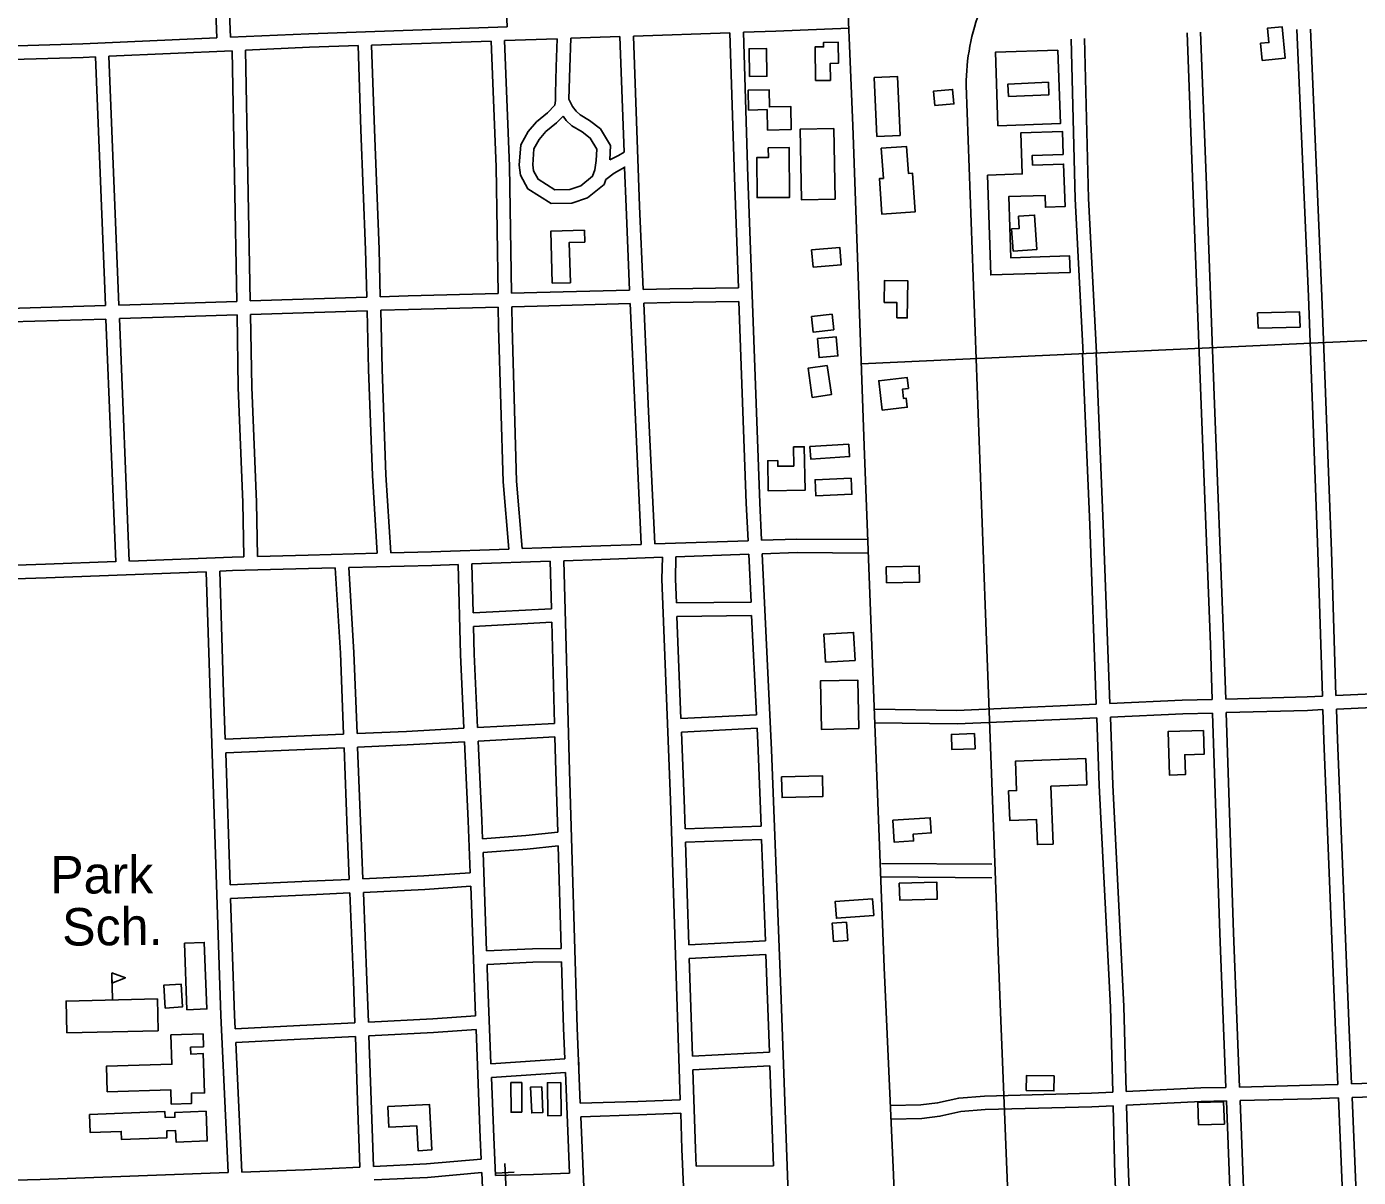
# Model space of a CAD drawing. Extents: x 3313447 to 3351316, y 703786 to 729172.
# Drawn here: x 3334813 to 3337761, y 711939 to 714487 of the extents above; entities that cross this region are included whole.
import ezdxf

# ---------------------------------------------------------------- set-up
doc = ezdxf.new("R2010")
doc.units = 0
for name, color, linetype in [('V-BLDG-IDEN', 7, 'Continuous'), ('V-BLDG-OTLN', 7, 'Continuous'), ('V-ROAD-CNTR', 7, 'Continuous'), ('V-SITE-OTLN', 7, 'Continuous')]:
    doc.layers.add(name, color=color, linetype=linetype)

msp = doc.modelspace()

# ---------------------------------------------------------------- linework, layer by layer
at = {"layer": 'V-BLDG-OTLN'}
msp.add_line((3335002.8, 712332.3), (3335001.3, 712392.3), dxfattribs=at)
for points in [[(3337547.8, 714412.7), (3337598.4, 714417.3), (3337592, 714487.2), (3337559.9, 714484.2), (3337562.8, 714452.2), (3337544.4, 714450.5)], [(3336559, 714368.1), (3336558.3, 714442.4), (3336577.1, 714442.6), (3336577, 714452.4), (3336609.4, 714452.7), (3336609.8, 714406.2), (3336591.8, 714406), (3336592.1, 714368.4)], [(3336413.3, 714377), (3336412.3, 714438.3), (3336450.8, 714438.9), (3336451.7, 714377.6)], [(3337095.7, 714435.5), (3336957.5, 714430.8), (3336962.9, 714268), (3337101.2, 714272.6)], [(3336694.7, 714244.2), (3336746.4, 714246.4), (3336740.9, 714376.7), (3336689.2, 714374.5)], [(3336986.2, 714332.6), (3336985, 714360.3), (3337074.7, 714364.2), (3337075.9, 714336.5)], [(3336453, 714258.4), (3336505.6, 714259.7), (3336504.3, 714310.9), (3336457.2, 714309.8), (3336456.3, 714347.8), (3336410.1, 714346.7), (3336411.1, 714302.8), (3336451.9, 714303.8)], [(3336823.3, 714312.8), (3336865.4, 714316.3), (3336862.7, 714348.3), (3336820.6, 714344.8)], [(3336602.6, 714105.7), (3336528, 714104.2), (3336524.9, 714260), (3336599.4, 714261.6)], [(3336939.7, 714158.8), (3336946.9, 713937.6), (3337122.9, 713943.3), (3337121.7, 713979.8), (3336991.2, 713975.5), (3336986.8, 714111.1), (3337067.3, 714113.7), (3337068.2, 714087.5), (3337111.4, 714088.9), (3337108.3, 714183.2), (3337039.6, 714181), (3337038.9, 714202.1), (3337107.3, 714204.3), (3337105.7, 714255.4), (3337013.8, 714252.4), (3337016.8, 714161.3)], [(3336454.6, 714219.2), (3336454.8, 714197.4), (3336429.1, 714197.3), (3336429.7, 714108.7), (3336501.7, 714109.3), (3336500.9, 714219.6)], [(3336704.6, 714218.2), (3336709.5, 714151.4), (3336700.6, 714150.8), (3336706.3, 714072.1), (3336779.9, 714077.4), (3336773.7, 714163.1), (3336764.7, 714162.5), (3336760.4, 714222.2)], [(3336996.4, 713990.3), (3337048.9, 713993.7), (3337043.9, 714070), (3337008.5, 714067.7), (3337010.3, 714040.6), (3336993.2, 714039.5)], [(3335976.4, 713919.1), (3335973.1, 714034.4), (3336047.6, 714036.6), (3336048.4, 714010.5), (3336013.9, 714009.5), (3336016.5, 713920.3)], [(3336553.7, 713954.9), (3336550.6, 713993.1), (3336613.1, 713998.2), (3336616.2, 713960)], [(3336739, 713842.7), (3336739.5, 713876.2), (3336711.2, 713876.6), (3336711.9, 713925.5), (3336763.3, 713924.8), (3336762.1, 713842.3)], [(3337631.6, 713822), (3337630.8, 713855.8), (3337537.8, 713853.5), (3337538.6, 713819.8)], [(3336550.2, 713845.7), (3336553.9, 713811.2), (3336599.7, 713816.1), (3336596, 713850.6)], [(3336563.2, 713797.1), (3336567.2, 713754.5), (3336608.6, 713758.4), (3336604.6, 713800.9)], [(3336585, 713737.3), (3336542.7, 713731.1), (3336552.1, 713666.5), (3336594.4, 713672.7)], [(3336706.6, 713638.5), (3336762.2, 713644.8), (3336759.9, 713664.5), (3336754.2, 713663.8), (3336751.8, 713684.7), (3336764.9, 713686.2), (3336762.2, 713710.4), (3336699.2, 713703.2)], [(3336632.8, 713563), (3336634.6, 713535.3), (3336548.5, 713529.8), (3336546.7, 713557.5)], [(3336511.2, 713514.3), (3336510.5, 713556.8), (3336534.4, 713557.2), (3336535.9, 713460.8), (3336454.3, 713459.6), (3336453.3, 713526), (3336475.4, 713526.4), (3336475.6, 713513.8)], [(3336638.1, 713487.5), (3336639.6, 713451.9), (3336559.8, 713448.7), (3336558.4, 713484.2)], [(3336715.7, 713291.4), (3336788.7, 713292.9), (3336789.4, 713257.4), (3336716.4, 713255.9)], [(3336646.9, 713084), (3336581.4, 713080.3), (3336577.9, 713142.3), (3336643.5, 713145.9)], [(3336655.3, 712933.1), (3336572.4, 712931.4), (3336570.2, 713038.6), (3336653.1, 713040.3)], [(3336911.1, 712922), (3336912.4, 712888.4), (3336861.2, 712886.6), (3336860, 712920.1)], [(3337417.8, 712929.1), (3337339.8, 712927), (3337342.4, 712830.2), (3337377.8, 712831.2), (3337376.6, 712875), (3337419.2, 712876.2)], [(3337157.7, 712866.8), (3337001.7, 712860.9), (3337004.2, 712795.9), (3336986.5, 712795.2), (3336989, 712729.8), (3337048.2, 712732), (3337050.3, 712676.1), (3337084.9, 712677.4), (3337080.1, 712805.5), (3337159.9, 712808.6)], [(3336483.9, 712826.2), (3336485.2, 712780.4), (3336575.6, 712783), (3336574.3, 712828.8)], [(3336730, 712730.6), (3336813.3, 712735.5), (3336815.3, 712702), (3336775.4, 712699.6), (3336776.3, 712684.3), (3336732.9, 712681.7)], [(3336744.5, 712590.8), (3336827.7, 712593.2), (3336828.8, 712555.5), (3336745.6, 712553.2)], [(3336688.2, 712519.4), (3336685.3, 712556.3), (3336602.4, 712549.9), (3336605.3, 712513)], [(3336627.5, 712504.4), (3336595.8, 712501.9), (3336599, 712461.6), (3336630.7, 712464.1)], [(3335162.1, 712458), (3335167.9, 712310.5), (3335211.9, 712312.2), (3335206.1, 712459.8)], [(3335001.3, 712392.3), (3335031.6, 712381.4), (3335001.9, 712369.2)], [(3335119.8, 712314.4), (3335116.7, 712365.1), (3335154.8, 712367.5), (3335158, 712316.7)], [(3334902, 712259.4), (3335104.1, 712264.2), (3335102.4, 712334.7), (3334900.3, 712329.9)], [(3334991.5, 712128.8), (3335132.3, 712133.2), (3335133.3, 712101.8), (3335178.3, 712103.2), (3335177.6, 712125.5), (3335206.8, 712126.4), (3335204, 712213.3), (3335176.4, 712212.4), (3335175.9, 712227.6), (3335204.5, 712228.5), (3335203.6, 712257.1), (3335132.4, 712254.8), (3335134.5, 712190), (3334989.7, 712185.4)], [(3335909.2, 712083.7), (3335885.3, 712083.6), (3335885, 712149.3), (3335908.8, 712149.4)], [(3335995.3, 712149.3), (3335965.7, 712149), (3335966.4, 712075.9), (3335996, 712076.2)], [(3337025.4, 712131.6), (3337025.9, 712164.8), (3337087.4, 712164), (3337087, 712130.9)], [(3335953.2, 712140.2), (3335928.6, 712139.2), (3335931.1, 712082.2), (3335955.7, 712083.2)], [(3334952.4, 712078.3), (3335119.2, 712084.9), (3335119.7, 712071.7), (3335141.3, 712072.5), (3335140.9, 712083), (3335210.1, 712085.8), (3335212.7, 712020.2), (3335143.7, 712017.5), (3335142.7, 712042.9), (3335123, 712042.1), (3335123.6, 712027), (3335023.2, 712023), (3335022.5, 712041.1), (3334954, 712038.4)], [(3335612.3, 712096.2), (3335704.5, 712101.1), (3335709.9, 712000.1), (3335679.4, 711998.5), (3335676.4, 712053.6), (3335614.8, 712050.3)], [(3337405.3, 712104.9), (3337406.9, 712055.5), (3337464.1, 712057.4), (3337462.4, 712106.8)]]:
    msp.add_lwpolyline(points, close=True, dxfattribs=at)
at = {"layer": 'V-ROAD-CNTR'}
for points in [[(3336497.6, 717940), (3336534.2, 717079.4), (3336581.2, 715831.6), (3336607.5, 715081.1), (3336641.8, 714268.5), (3336666.7, 713559.2), (3336711.3, 712404.1), (3336731.7, 711944.7), (3336753.3, 711360.5), (3336756.4, 711290.6), (3336757.3, 711214.2), (3336761, 711165.3), (3336770.6, 711121.2), (3336779.1, 711080.2), (3336799.2, 711037.7), (3336817.5, 711003.6), (3336932.9, 710820.5)], [(3335876.3, 714486.6), (3335864.7, 714751.1)], [(3335233.9, 714462.6), (3335223.4, 714727)], [(3335263.9, 714463.9), (3335253.3, 714728.2)], [(3335263.9, 714463.9), (3335437.8, 714471.6), (3335876.3, 714486.6)], [(3336156.3, 714466.4), (3336369.8, 714473.9)], [(3336369.8, 714473.9), (3336379.6, 714153.3), (3336388.5, 713909.1)], [(3336399.8, 714475), (3336471, 714477.5), (3336632.7, 714483.9)], [(3336399.8, 714475), (3336409.6, 714154.3), (3336435.8, 713433.3), (3336439.8, 713350)], [(3337381.5, 714473.9), (3337393.7, 714154.3), (3337411.9, 713669.3), (3337433.1, 713119.1), (3337437.1, 712997.6)], [(3337411.5, 714475.1), (3337423.6, 714155.4), (3337441.8, 713670.4), (3337463.1, 713120.2), (3337467.1, 712998.4)], [(3337681.2, 713004.9), (3337671, 713324.6), (3337650.2, 713889.7), (3337624.9, 714480.7)], [(3337711.2, 713006.3), (3337701, 713325.7), (3337680.2, 713890.9), (3337654.9, 714482)], [(3334620.5, 714439.5), (3334937.1, 714449.4), (3335233.9, 714462.6)], [(3335297.7, 714435.4), (3335439, 714441.6), (3335546.7, 714445.3)], [(3335566, 713888.4), (3335563.4, 713993.3), (3335552.8, 714258.6), (3335546.7, 714445.3)], [(3335576.7, 714446.4), (3335841, 714455.4)], [(3335595.9, 713889.3), (3335593.3, 713994.3), (3335582.8, 714259.6), (3335576.7, 714446.4)], [(3335856.6, 713896.4), (3335852.2, 714177.3), (3335841, 714455.4)], [(3335871, 714456.4), (3335987.4, 714460.4)], [(3335886.6, 713897.2), (3335882.1, 714178.2), (3335871, 714456.4)], [(3335987.4, 714460.4), (3335985, 714398.2), (3335983.3, 714339.7), (3335983.5, 714323.5), (3335982.5, 714313.8), (3335965.6, 714296.2), (3335941.5, 714276.6), (3335922.8, 714255), (3335906.6, 714225.7), (3335903.1, 714180.5), (3335906.2, 714158.7), (3335922.7, 714128), (3335973.8, 714096.1), (3336020.1, 714096.7), (3336054.2, 714108.1), (3336091, 714137.9), (3336094.9, 714148.6)], [(3336017.5, 714461.5), (3336015, 714397.2), (3336012.9, 714326.6)], [(3336017.5, 714461.5), (3336126.4, 714465.3)], [(3336135.4, 714209.1), (3336126.4, 714465.3)], [(3336177.8, 713905), (3336169.7, 714089.7), (3336156.3, 714466.4)], [(3337151.4, 713763.2), (3337133.6, 714106), (3337124.8, 714460)], [(3337181.4, 713764.8), (3337163.6, 714107.2), (3337154.8, 714460.8)], [(3334702.7, 714412.1), (3334938.2, 714419.4), (3334965.4, 714420.6)], [(3334965.4, 714420.6), (3334987.4, 713870)], [(3334995.3, 714421.9), (3335267.8, 714434)], [(3334995.3, 714421.9), (3335017.4, 713870.9)], [(3335278.1, 713879), (3335267.8, 714434)], [(3335308.1, 713880), (3335297.7, 714435.4)], [(3337066.5, 710592.5), (3337049.3, 710652), (3337031.9, 710699.5), (3337028.5, 710732.8), (3337025.1, 710867.5), (3337004.7, 711405.6), (3336967.4, 712342.2), (3336934.8, 713207.1), (3336892.4, 714357.1)], [(3336104.1, 714192.2), (3336105.3, 714224), (3336083.6, 714260.8), (3336059.2, 714279.5), (3336038, 714292.2), (3336029.6, 714300), (3336021.3, 714310.9), (3336012.9, 714326.6)], [(3336000.3, 714289), (3335986, 714274.1), (3335962.5, 714254.9), (3335947.5, 714237.7), (3335936, 714216.9), (3335933.2, 714181.5), (3335935.1, 714168.3), (3335945.3, 714149.3), (3335982.2, 714126.2), (3336015, 714126.7), (3336039.5, 714134.9), (3336065.7, 714156), (3336070.9, 714170.5), (3336074, 714191.1), (3336075, 714216.3), (3336060.7, 714240.5), (3336042.3, 714254.7), (3336020, 714268.1), (3336007.3, 714279.7), (3336000.3, 714289)], [(3336104.1, 714192.2), (3336122.9, 714202.4), (3336135.4, 714209.1)], [(3336094.9, 714148.6), (3336113.7, 714163.3), (3336137.2, 714176), (3336137.7, 714176.2)], [(3336147.8, 713904.2), (3336139.7, 714088.5), (3336136.6, 714175.7)], [(3335566, 713888.4), (3335308.1, 713880)], [(3335856.6, 713896.4), (3335657.7, 713891.3), (3335595.9, 713889.3)], [(3336147.8, 713904.2), (3335942.1, 713898.6), (3335886.6, 713897.2)], [(3336388.5, 713909.1), (3336236.7, 713906.6), (3336177.8, 713905)], [(3334987.4, 713870), (3334724.6, 713862.1)], [(3335278.1, 713879), (3335139.7, 713874.5), (3335017.4, 713870.9)], [(3335566.7, 713858.4), (3335308.6, 713850)], [(3335588.9, 713321.4), (3335578.3, 713493.8), (3335569.9, 713727.9), (3335566.7, 713858.4)], [(3335857.1, 713866.4), (3335658.6, 713861.4), (3335596.7, 713859.3)], [(3335618.9, 713322.1), (3335608.2, 713495.2), (3335599.9, 713728.8), (3335596.7, 713859.3)], [(3335880.1, 713330.5), (3335867.5, 713479.4), (3335857.8, 713821.9), (3335857.1, 713866.4)], [(3336149.2, 713874.2), (3335942.9, 713868.6), (3335887.1, 713867.2)], [(3335910.1, 713331.6), (3335897.5, 713481.1), (3335887.8, 713822.6), (3335887.1, 713867.2)], [(3336173.5, 713340.8), (3336159.8, 713633.7), (3336149.2, 713874.2)], [(3336389.6, 713879.1), (3336237.3, 713876.6), (3336179.2, 713875.1)], [(3336203.5, 713341.9), (3336189.8, 713635), (3336179.2, 713875.1)], [(3336389.6, 713879.1), (3336405.8, 713432), (3336409.8, 713349)], [(3334988.6, 713840), (3334725.7, 713832.2)], [(3334988.6, 713840), (3335010.1, 713302.7)], [(3335278.7, 713849), (3335140.6, 713844.5), (3335018.6, 713840.9)], [(3335018.6, 713840.9), (3335040.1, 713303.7)], [(3335294, 713313.5), (3335291.6, 713433.4), (3335281.6, 713688.4), (3335278.7, 713849)], [(3335324, 713314.3), (3335321.6, 713434.3), (3335311.6, 713689.2), (3335308.6, 713850)], [(3337832.7, 713794.3), (3336660.3, 713741)], [(3337150.3, 713763.3), (3337166, 713384.5), (3337180.7, 712987)], [(3337180.3, 713764.6), (3337196, 713385.6), (3337210.7, 712988.4)], [(3333872.2, 713346.4), (3334099.2, 713349.7), (3334413, 713365.7), (3334412.7, 713316.9), (3334416.6, 713283.1), (3334429.2, 713259.8), (3334470.1, 713256.2), (3334512.7, 713255.5), (3334856.2, 713266.8), (3335210.5, 713280.5)], [(3336439.8, 713350), (3336517.8, 713352.7), (3336675.4, 713351.5)], [(3335618.9, 713322.1), (3335708.7, 713324.5), (3335880.1, 713330.5)], [(3335910.1, 713331.6), (3336084.1, 713337.8), (3336173.5, 713340.8)], [(3336203.5, 713341.9), (3336409.8, 713349)], [(3334747.1, 713293.2), (3334855.1, 713296.8), (3335010.3, 713302.8)], [(3335041.1, 713304), (3335267.8, 713312.8), (3335294, 713313.5)], [(3335324, 713314.3), (3335435.9, 713317.4), (3335588.9, 713321.4)], [(3335526, 713289.7), (3335709.6, 713294.5), (3335768.2, 713296.5)], [(3335781.1, 712933.8), (3335773.6, 713097), (3335768.2, 713296.5)], [(3335798.1, 713297.6), (3335971.9, 713303.8)], [(3335801.1, 713189.2), (3335798.1, 713297.6)], [(3335971.9, 713303.8), (3335974.8, 713198.6)], [(3336001.9, 713304.8), (3336085.2, 713307.8), (3336220.2, 713312.4)], [(3336001.9, 713304.8), (3336014.5, 712839.5), (3336031.5, 712270.4), (3336038.5, 712103.4)], [(3336259.9, 712111.2), (3336238.5, 712774.8), (3336219.1, 713263.6), (3336220.2, 713312.4)], [(3336251.2, 713211.4), (3336249.1, 713263.9), (3336250.2, 713313.5)], [(3336250.2, 713313.5), (3336411.3, 713319)], [(3336411.3, 713319), (3336416.4, 713213.3)], [(3336441.2, 713320), (3336518.2, 713322.7), (3336675.1, 713321.5)], [(3336441.2, 713320), (3336462.1, 712885.8), (3336482.5, 712354.2), (3336505, 711718.6), (3336539, 710854.2), (3336555.9, 710439.6)], [(3335259.1, 711949.9), (3335243.2, 712297.5), (3335219.1, 713011.4), (3335210.5, 713280.5)], [(3335240.4, 713281.7), (3335268.8, 713282.8), (3335436.7, 713287.4), (3335496, 713289)], [(3335252.6, 712909.4), (3335249.1, 713012.4), (3335240.4, 713281.7)], [(3335496, 713289), (3335507.5, 713100), (3335514.4, 712920.8)], [(3335526, 713289.7), (3335537.5, 713101.5), (3335544.4, 712922.1)], [(3336251.2, 713211.4), (3336416.4, 713213.3)], [(3335974.8, 713198.6), (3335801.1, 713189.2)], [(3336252.4, 713181.5), (3336417.8, 713183.3)], [(3336261.4, 712955.2), (3336252.4, 713181.5)], [(3336417.8, 713183.3), (3336428.4, 712963.6)], [(3335975.6, 713168.6), (3335801.9, 713159.2)], [(3335811.1, 712935.4), (3335803.5, 713098.1), (3335801.9, 713159.2)], [(3335975.6, 713168.6), (3335981.6, 712944.7)], [(3337467.1, 712998.4), (3337647.2, 713003.4), (3337681.2, 713004.9)], [(3337711.2, 713006.3), (3337856.2, 713012.9), (3338032.8, 713017.9), (3338094, 713022.7)], [(3336690, 712975.9), (3336872.1, 712973.5), (3337133.4, 712984.8), (3337180.7, 712987)], [(3337210.7, 712988.4), (3337370.9, 712995.8), (3337437.1, 712997.6)], [(3337468.1, 712968.4), (3337648.2, 712973.4), (3337682.2, 712975)], [(3337715.4, 712145.2), (3337710.4, 712264.9), (3337684.3, 712907.6), (3337682.2, 712975)], [(3337712.2, 712976.3), (3337857.3, 712982.9), (3338034.4, 712987.9), (3338095.3, 712992.7)], [(3337745.4, 712146.2), (3337740.4, 712266.1), (3337714.3, 712908.7), (3337712.2, 712976.3)], [(3335811.1, 712935.4), (3335981.6, 712944.7)], [(3336261.4, 712955.2), (3336428.4, 712963.6)], [(3336689.6, 712945.9), (3336872.6, 712943.5), (3337134.7, 712954.9), (3337181.8, 712957)], [(3337181.8, 712957), (3337187.3, 712807.2), (3337211.9, 712316.3), (3337217, 712127.8)], [(3337211.8, 712958.4), (3337372, 712965.8), (3337438.1, 712967.6)], [(3337211.8, 712958.4), (3337217.3, 712808.5), (3337241.9, 712317.5), (3337247, 712129.2)], [(3337438.1, 712967.6), (3337454.3, 712479.7), (3337467.7, 712138.7)], [(3337468.1, 712968.4), (3337484.3, 712480.8), (3337497.6, 712139.4)], [(3335252.6, 712909.4), (3335514.4, 712920.8)], [(3335544.4, 712922.1), (3335653.8, 712926.8), (3335781.1, 712933.8)], [(3335812.5, 712905.5), (3335982.5, 712914.7)], [(3335982.5, 712914.7), (3335984.5, 712838.6), (3335988.5, 712703.5)], [(3336262.6, 712925.2), (3336429.8, 712933.7)], [(3336270.6, 712711.4), (3336268.5, 712775.9), (3336262.6, 712925.2)], [(3336429.8, 712933.7), (3336432.2, 712884.5), (3336438.6, 712717.3)], [(3335253.6, 712879.4), (3335515.5, 712890.8)], [(3335515.5, 712890.8), (3335522.5, 712708.6), (3335527.1, 712599.1)], [(3335545.5, 712892.1), (3335655.3, 712896.9), (3335782.5, 712903.8)], [(3335545.5, 712892.1), (3335552.5, 712709.8), (3335557, 712600.5)], [(3335794.8, 712613.9), (3335790.6, 712729.1), (3335782.5, 712903.8)], [(3335822.1, 712689), (3335820.6, 712730.3), (3335812.5, 712905.5)], [(3335263.5, 712587.2), (3335253.6, 712879.4)], [(3336270.6, 712711.4), (3336438.6, 712717.3)], [(3335822.1, 712689), (3335918, 712696), (3335988.5, 712703.5)], [(3336271.5, 712681.4), (3336439.7, 712687.3)], [(3336278.9, 712454), (3336271.5, 712681.4)], [(3336439.7, 712687.3), (3336448.3, 712463.1)], [(3335823.2, 712659), (3335920.7, 712666.1), (3335989.4, 712673.5)], [(3335831.2, 712440.7), (3335823.2, 712659)], [(3335989.4, 712673.5), (3335996.2, 712446.4)], [(3336949.6, 712632.9), (3336705.3, 712634.6)], [(3335263.5, 712587.2), (3335438.4, 712595), (3335527.1, 712599.1)], [(3335557, 712600.5), (3335692.4, 712606.7), (3335794.8, 712613.9)], [(3336949.3, 712602.9), (3336705.1, 712604.6)], [(3335264.5, 712557.2), (3335439.8, 712565), (3335528.3, 712569.1)], [(3335274.6, 712268.2), (3335273.2, 712298.7), (3335264.5, 712557.2)], [(3335528.3, 712569.1), (3335536.3, 712374.2), (3335539.5, 712281.5)], [(3335558.3, 712570.5), (3335694.2, 712576.8), (3335795.9, 712583.9)], [(3335558.3, 712570.5), (3335566.3, 712375.3), (3335569.5, 712283)], [(3335806.6, 712296.7), (3335802.6, 712401.6), (3335795.9, 712583.9)], [(3335831.2, 712440.7), (3335932.7, 712445.7), (3335996.2, 712446.4)], [(3336278.9, 712454), (3336448.3, 712463.1)], [(3335832.3, 712410.7), (3335933.6, 712415.7), (3335997.1, 712416.4)], [(3335840.7, 712190.8), (3335832.6, 712402.7), (3335832.3, 712410.7)], [(3335997.1, 712416.4), (3336001.5, 712269.4), (3336004.3, 712201.5)], [(3336279.8, 712424), (3336449.4, 712433.1)], [(3336286.8, 712207.6), (3336279.8, 712424)], [(3336449.4, 712433.1), (3336452.5, 712353.1), (3336457.3, 712216.7)], [(3335569.5, 712283), (3335712, 712290.2), (3335806.6, 712296.7)], [(3335274.6, 712268.2), (3335417.8, 712275.3), (3335539.5, 712281.5)], [(3335570.5, 712253), (3335713.8, 712260.2), (3335807.7, 712266.7)], [(3335819, 711979.9), (3335816.9, 712027.1), (3335807.7, 712266.7)], [(3335276, 712238.2), (3335419.3, 712245.4), (3335540.6, 712251.5)], [(3335289.1, 711951), (3335276, 712238.2)], [(3335540.6, 712251.5), (3335545.5, 712109.2), (3335550.9, 711962.1)], [(3335570.5, 712253), (3335575.5, 712110.2), (3335580.8, 711963.6)], [(3336034.3, 712203.5), (3336035, 712187.3)], [(3336286.8, 712207.6), (3336457.3, 712216.7)], [(3335840.7, 712190.8), (3336004.3, 712201.5)], [(3336287.8, 712177.6), (3336458.4, 712186.7)], [(3336295.1, 711963.9), (3336293.4, 712002.9), (3336287.8, 712177.6)], [(3336458.4, 712186.7), (3336466.3, 711964.9)], [(3335841.8, 712160.8), (3336005.6, 712171.6)], [(3335850.6, 711943.8), (3335846.8, 712028.4), (3335841.8, 712160.8)], [(3336005.6, 712171.6), (3336014.9, 711948.6)], [(3337497.6, 712139.4), (3337656.9, 712143.3), (3337715.4, 712145.2)], [(3337745.4, 712146.2), (3337882.5, 712150.6), (3338135.8, 712165.3), (3338209.8, 712167.3)], [(3336725.2, 712098.3), (3336792.1, 712099.9), (3336829.3, 712104.2), (3336876.3, 712114.9), (3336933, 712119.3), (3337170, 712125.5), (3337217, 712127.8)], [(3337247, 712129.2), (3337412, 712137.3), (3337467.7, 712138.7)], [(3337498.8, 712109.4), (3337657.7, 712113.4), (3337716.7, 712115.2)], [(3337746.4, 711343.5), (3337738.8, 711584.8), (3337716.7, 712115.2)], [(3337746.7, 712116.2), (3337883.9, 712120.6), (3338137.1, 712135.3), (3338210.9, 712137.3)], [(3337776.4, 711344.6), (3337768.8, 711585.9), (3337746.7, 712116.2)], [(3336038.5, 712103.4), (3336166.2, 712107.6), (3336259.9, 712111.2)], [(3336725.9, 712068.3), (3336794.2, 712069.9), (3336834.4, 712074.6), (3336880.8, 712085.2), (3336934.5, 712089.3), (3337171.1, 712095.5), (3337217.8, 712097.8)], [(3337217.8, 712097.8), (3337221.9, 711945.7), (3337236.6, 711637), (3337247.6, 711322.7)], [(3337247.8, 712099.2), (3337413.1, 712107.3), (3337468.8, 712108.7)], [(3337247.8, 712099.2), (3337251.9, 711946.8), (3337266.6, 711638.3), (3337277.5, 711323.9)], [(3337468.8, 712108.7), (3337483.2, 711741.2), (3337498.7, 711333.5)], [(3337498.8, 712109.4), (3337513.2, 711742.3), (3337528.7, 711334.8)], [(3336039.7, 712073.5), (3336054.2, 711728), (3336083.9, 711047.3), (3336088.6, 710979.1), (3336089.4, 710955.8), (3336084.6, 710932.6), (3336059.7, 710915.1), (3336019.1, 710910.7), (3335968.7, 710911)], [(3336039.7, 712073.5), (3336167.3, 712077.7), (3336260.9, 712081.2)], [(3336327.8, 710431.3), (3336315.3, 710739.1), (3336294.3, 711300.7), (3336263.4, 712001.8), (3336260.9, 712081.2)], [(3335580.8, 711963.6), (3335697.9, 711969.3), (3335819, 711979.9)], [(3334384.9, 711922.1), (3334451.8, 711924.5), (3334842.9, 711934.6), (3335259.1, 711949.9)], [(3335289.1, 711951), (3335427.9, 711956.1), (3335550.9, 711962.1)], [(3335581.9, 711933.6), (3335700, 711939.4), (3335820.3, 711949.9)], [(3335833.6, 711635.8), (3335831.9, 711692.8), (3335820.3, 711949.9)], [(3335850.6, 711943.8), (3335935.2, 711946), (3336014.9, 711948.6)], [(3336295.1, 711963.9), (3336466.3, 711964.9)]]:
    msp.add_lwpolyline(points, dxfattribs=at)
msp.add_arc((3337387.8, 714351.8), 495.5, 159.162, 179.3848, dxfattribs=at)
at = {"layer": 'V-SITE-OTLN'}
for p, q in [((3335874.7, 711909.9), (3335871.4, 711969.9)), ((3335892.5, 711951), (3335852.5, 711948.8))]:
    msp.add_line(p, q, dxfattribs=at)

# ---------------------------------------------------------------- texts
at = {"layer": 'V-BLDG-IDEN'}
msp.add_text('Park', height=83, dxfattribs=at).set_placement((3334865.1, 712568))
msp.add_text('Sch.', height=83, rotation=0.3995, dxfattribs=at).set_placement((3334891.8, 712452.5))

doc.saveas('drawing.dxf')
